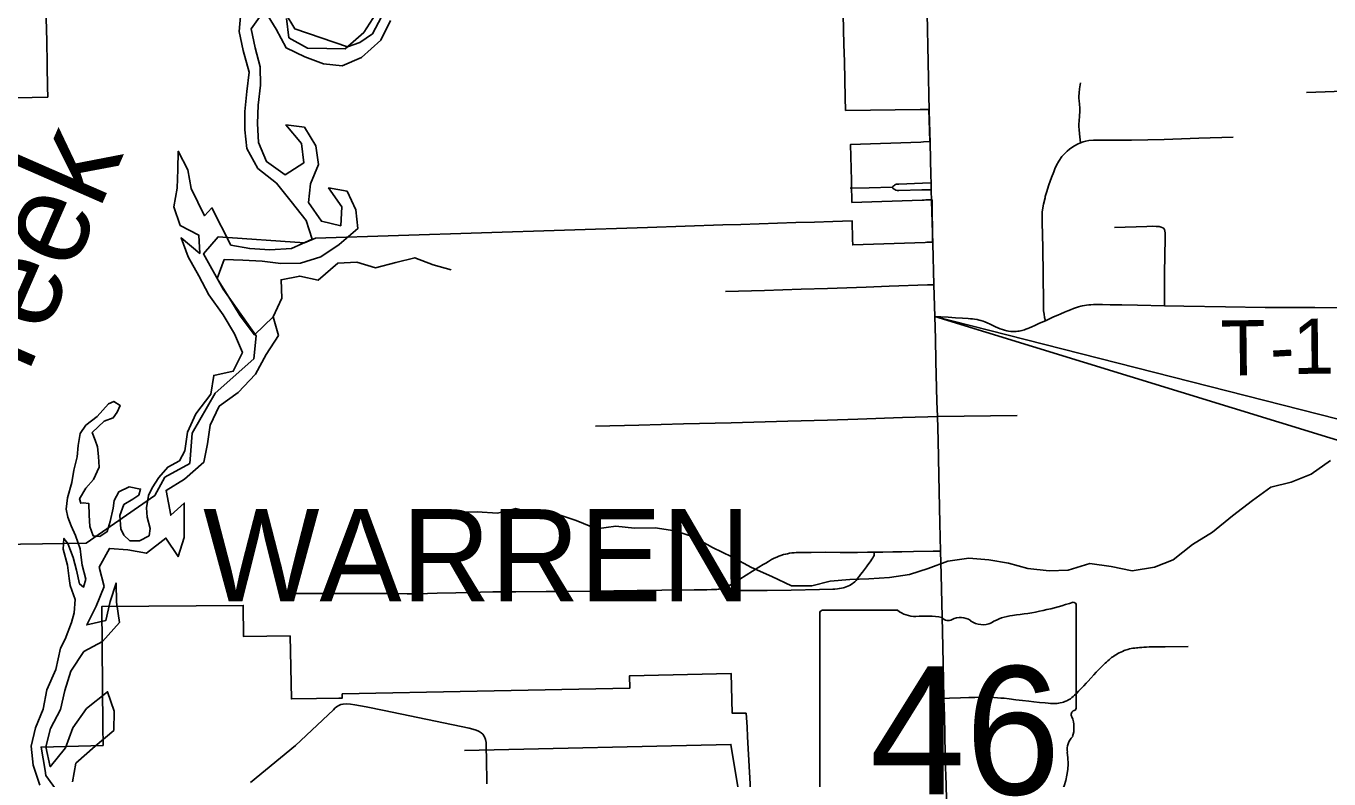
# Model space of a CAD drawing. Extents: x -6.4 to 34, y -4.2 to 22.
# Drawn here: x 4.587 to 5.927, y 16.831 to 17.606 of the extents above; entities that cross this region are included whole.
import ezdxf

# ---------------------------------------------------------------- set-up
doc = ezdxf.new("R2010")
doc.units = 0
for name, color, linetype in [('GM_X_City_Street', 7, 'Continuous'), ('GM_X_Corporation', 7, 'Continuous'), ('GM_X_Corporation_Text', 7, 'Continuous'), ('GM_X_Major_River', 7, 'Continuous'), ('GM_X_Major_River_Text', 7, 'Continuous'), ('GM_X_Minor_River', 7, 'Continuous'), ('GM_X_State_Location', 7, 'Continuous'), ('GM_X_State_Route', 7, 'Continuous'), ('GM_X_State_Shield', 7, 'Continuous'), ('GM_X_Township_Road', 7, 'Continuous'), ('GM_X_Township_Road_Text', 7, 'Continuous'), ('SH_Text', 7, 'Continuous')]:
    doc.layers.add(name, color=color, linetype=linetype)

msp = doc.modelspace()

# ---------------------------------------------------------------- linework, layer by layer
at = {"layer": 'GM_X_City_Street'}
msp.add_lwpolyline([(4.8182, 16.8279), (4.8644, 16.8659), (4.9033, 16.9026), (4.9049, 16.9043), (4.9066, 16.9056), (4.909, 16.9068), (4.9111, 16.9078), (4.9133, 16.9083), (4.9172, 16.9086), (4.921, 16.9084), (4.9254, 16.9077), (4.937, 16.9057), (4.9557, 16.9016), (5.0428, 16.8835), (5.0492, 16.8818), (5.0519, 16.8809), (5.0534, 16.8801), (5.0554, 16.8789), (5.057, 16.8774), (5.0588, 16.8747), (5.0599, 16.8721), (5.0604, 16.869), (5.0605, 16.8658), (5.0606, 16.8624), (5.0609, 16.853), (5.0611, 16.8263)], dxfattribs=at)
at = {"layer": 'GM_X_Corporation'}
for points in [[(4.3788, 17.0698), (4.6491, 17.0738), (4.7197, 17.1228), (4.7299, 17.1416), (4.7556, 17.1559), (4.7582, 17.187), (4.7817, 17.2282), (4.8214, 17.2634), (4.8238, 17.2869), (4.7901, 17.335), (4.7699, 17.3715), (4.7848, 17.3887), (4.8737, 17.3827), (4.885, 17.3876), (5.2263, 17.3985), (5.3036, 17.401), (5.3221, 17.4016), (5.3411, 17.4022), (5.36, 17.4028), (5.3789, 17.4034), (5.3979, 17.404), (5.4168, 17.4046), (5.4368, 17.4052), (5.4372, 17.3862), (5.4373, 17.3805), (5.5116, 17.3831), (5.5134, 17.3832), (5.5194, 17.3834), (5.5188, 17.427), (5.5125, 17.4268), (5.5108, 17.4267), (5.5086, 17.4266), (5.4364, 17.4242), (5.436, 17.4432), (5.4359, 17.4466), (5.4351, 17.4839), (5.5073, 17.4863), (5.5099, 17.4864), (5.5166, 17.4867), (5.5156, 17.5196), (5.5092, 17.5198), (5.5066, 17.5198), (5.4299, 17.5188), (5.4296, 17.5321), (5.4292, 17.5501), (5.4287, 17.569), (5.4283, 17.5865), (5.4276, 17.6174)], [(4.9587, 17.6261), (4.9435, 17.5977), (4.9305, 17.5886), (4.9178, 17.5843), (4.8638, 17.6026), (4.8539, 17.6191)], [(4.6081, 17.6138), (4.6086, 17.59), (4.609, 17.5666), (4.6091, 17.5647), (4.6095, 17.5432), (4.6097, 17.5325), (4.5776, 17.5318)], [(5.3333, 16.802), (5.3292, 16.8748), (5.3286, 16.8851), (5.3277, 16.899), (5.3183, 16.899), (5.3135, 16.899), (5.3124, 16.9397), (5.2078, 16.9375), (5.2082, 16.9248), (5.0511, 16.9216), (4.9125, 16.9188), (4.9125, 16.9146), (4.9088, 16.9145), (4.8861, 16.9141), (4.8602, 16.9136), (4.8589, 16.9784), (4.8109, 16.978), (4.8106, 17.0099), (4.6654, 17.0088), (4.6664, 16.8855), (4.6665, 16.8659), (4.6029, 16.8642), (4.6069, 16.84), (4.6077, 16.8348), (4.6239, 16.8125)]]:
    msp.add_lwpolyline(points, dxfattribs=at)
at = {"layer": 'GM_X_Major_River'}
for points in [[(4.9622, 17.6113), (4.952, 17.591), (4.9323, 17.5731), (4.9124, 17.5647), (4.8931, 17.5666), (4.874, 17.5738), (4.8548, 17.5832), (4.8446, 17.6024), (4.8324, 17.6219), (4.8188, 17.6026), (4.823, 17.5833), (4.828, 17.5637), (4.8283, 17.5447), (4.8261, 17.5242), (4.8254, 17.5052), (4.8262, 17.4858), (4.8345, 17.4662), (4.8537, 17.4526), (4.8728, 17.4648), (4.8705, 17.4849), (4.8546, 17.5039), (4.8736, 17.5016), (4.8853, 17.4825), (4.888, 17.4632), (4.8797, 17.4433), (4.8778, 17.4243), (4.8911, 17.4048), (4.9109, 17.4003), (4.912, 17.4197), (4.8984, 17.4391), (4.9174, 17.4357), (4.9265, 17.4166), (4.9284, 17.3973), (4.9094, 17.3809), (4.8904, 17.3684), (4.8697, 17.3618), (4.8492, 17.3614), (4.8302, 17.3637), (4.8101, 17.3647), (4.7912, 17.3655), (4.784, 17.346), (4.7957, 17.3269), (4.8075, 17.3077), (4.8223, 17.2879), (4.8416, 17.3066), (4.847, 17.2873), (4.8341, 17.2677), (4.8232, 17.2477), (4.8054, 17.2287), (4.786, 17.2147), (4.7765, 17.1951), (4.7739, 17.1761), (4.7701, 17.157), (4.7504, 17.1395), (4.7313, 17.1281), (4.7362, 17.1026), (4.7501, 17.1151), (4.7501, 17.0795), (4.7437, 17.06), (4.7312, 17.0791), (4.7111, 17.0635), (4.692, 17.0669), (4.6731, 17.0684), (4.6625, 17.0492), (4.6678, 17.0292), (4.6595, 17.0089), (4.6497, 16.9897), (4.6693, 16.9943), (4.6738, 17.0137), (4.6799, 17.0328), (4.6803, 17.0131), (4.6834, 16.9923), (4.666, 16.9726), (4.6469, 16.9623), (4.6333, 16.9422), (4.6272, 16.9224), (4.6227, 16.9029), (4.6125, 16.8833), (4.6076, 16.8643), (4.6122, 16.8439), (4.6281, 16.8635), (4.6356, 16.8838), (4.6496, 16.9039), (4.6712, 16.921), (4.6781, 16.9011), (4.6777, 16.8813), (4.6584, 16.865), (4.6386, 16.8475), (4.6353, 16.8284)], [(4.8082, 17.6194), (4.8064, 17.6), (4.8106, 17.5804), (4.8167, 17.5581), (4.8145, 17.5383), (4.8122, 17.5178), (4.8123, 17.4988), (4.8145, 17.4795), (4.8256, 17.4592), (4.8448, 17.4441), (4.86, 17.425), (4.8752, 17.4056), (4.8816, 17.3864), (4.8602, 17.3768), (4.8379, 17.3756), (4.8174, 17.3767), (4.798, 17.3804), (4.7784, 17.4185), (4.7709, 17.4105), (4.7571, 17.4384), (4.7536, 17.4577), (4.7438, 17.4768), (4.7434, 17.4579), (4.7427, 17.4389), (4.7393, 17.4198), (4.7457, 17.4006), (4.7649, 17.3907), (4.766, 17.3718), (4.7467, 17.3877), (4.754, 17.3681), (4.765, 17.3486), (4.7752, 17.3291), (4.7901, 17.3085), (4.8018, 17.289), (4.8098, 17.2698), (4.8004, 17.2506), (4.7804, 17.2464), (4.7774, 17.227), (4.7619, 17.2069), (4.7532, 17.1878), (4.7505, 17.1687)], [(4.9469, 17.6182), (4.9348, 17.599), (4.9155, 17.5822), (4.8965, 17.5826), (4.8768, 17.5829), (4.8576, 17.5935), (4.855, 17.6132)], [(4.7505, 17.1687), (4.7451, 17.1584), (4.7331, 17.152), (4.7238, 17.1412), (4.7169, 17.1308), (4.7132, 17.1228), (4.7112, 17.1102), (4.7118, 17.1007), (4.7151, 17.089), (4.7141, 17.0814), (4.704, 17.0762), (4.6941, 17.0764), (4.6879, 17.082), (4.6848, 17.0887), (4.6837, 17.1024), (4.688, 17.1135), (4.697, 17.119), (4.7034, 17.1233), (4.7051, 17.1294), (4.6933, 17.1318), (4.6828, 17.1267), (4.6781, 17.1178), (4.6768, 17.1098), (4.674, 17.0961), (4.6708, 17.0858), (4.6633, 17.0807), (4.6565, 17.0813), (4.6529, 17.0911), (4.6523, 17.1025), (4.652, 17.1146), (4.646, 17.1152), (4.6437, 17.1148), (4.6425, 17.1193), (4.649, 17.1305), (4.6568, 17.1394), (4.6626, 17.152), (4.662, 17.163), (4.6607, 17.1729), (4.6586, 17.1797), (4.6554, 17.1876), (4.6677, 17.1992), (4.6771, 17.2028), (4.6811, 17.2086), (4.684, 17.2155), (4.6775, 17.2196), (4.6723, 17.2172), (4.6604, 17.204), (4.6488, 17.195), (4.643, 17.1866), (4.6409, 17.1744), (4.64, 17.1626), (4.6365, 17.1488), (4.6345, 17.1363), (4.6299, 17.1206), (4.6287, 17.1088), (4.6304, 17.1005), (4.6339, 17.0915), (4.6383, 17.0817), (4.6431, 17.0681), (4.6441, 17.059), (4.645, 17.0511), (4.6487, 17.0367), (4.6466, 17.0287), (4.6424, 17.032), (4.6394, 17.046), (4.6358, 17.0592), (4.6302, 17.0735), (4.6263, 17.0788), (4.6257, 17.0677), (4.6299, 17.0511), (4.6317, 17.0375), (4.6329, 17.0303), (4.6378, 17.016), (4.6369, 17.0023), (4.6341, 16.9924), (4.6277, 16.9752), (4.6229, 16.9659)], [(4.6229, 16.9659), (4.6181, 16.9438), (4.6087, 16.9231), (4.6049, 16.9033), (4.597, 16.8841), (4.5928, 16.8651), (4.5947, 16.8454), (4.6016, 16.825)]]:
    msp.add_lwpolyline(points, dxfattribs=at)
at = {"layer": 'GM_X_Minor_River'}
for points in [[(4.8416, 17.3066), (4.8503, 17.3257), (4.8496, 17.3447), (4.8688, 17.3485), (4.8878, 17.3444), (4.9079, 17.3619), (4.9276, 17.3627), (4.9467, 17.357), (4.9674, 17.3624), (4.987, 17.3674), (5.0061, 17.3602), (5.0244, 17.3549)], [(5.033, 17.1057), (5.0511, 17.1059), (5.072, 17.1047), (5.0909, 17.1096), (5.1125, 17.1041), (5.1325, 17.104), (5.1529, 17.0971), (5.1737, 17.0887), (5.1938, 17.0912), (5.2131, 17.0892), (5.2343, 17.0895), (5.2543, 17.0864), (5.2736, 17.0802), (5.2932, 17.0695), (5.3129, 17.0599), (5.3332, 17.0488), (5.354, 17.0396), (5.3744, 17.03), (5.3952, 17.0299), (5.4142, 17.0347), (5.4342, 17.0365), (5.4539, 17.0372), (5.4751, 17.0386), (5.4956, 17.0415), (5.515, 17.0479), (5.5351, 17.0554), (5.5567, 17.0584), (5.5771, 17.0567), (5.5975, 17.0532), (5.6172, 17.0478), (5.6391, 17.0454), (5.6588, 17.0461), (5.6812, 17.0528), (5.7031, 17.0497), (5.7247, 17.0454), (5.7474, 17.0491), (5.7668, 17.0566), (5.7866, 17.0725), (5.8071, 17.0853), (5.8277, 17.1019), (5.8482, 17.1177), (5.8672, 17.1313), (5.8881, 17.1365), (5.9086, 17.1448), (5.9284, 17.1588)], [(5.033, 17.1057), (5.0129, 17.1065), (5.0004, 17.1028)], [(5.0382, 16.8606), (5.312, 16.8669), (5.331, 16.751)]]:
    msp.add_lwpolyline(points, dxfattribs=at)
at = {"layer": 'GM_X_State_Route'}
for p, q in [((5.516, 17.5185), (5.5138, 17.6186)), ((5.5168, 17.4855), (5.516, 17.5185)), ((5.5196, 17.3819), (5.5183, 17.4255))]:
    msp.add_line(p, q, dxfattribs=at)
for points in [[(5.5183, 17.4255), (5.518, 17.4373), (5.5178, 17.4442), (5.5176, 17.4519), (5.5168, 17.4855)], [(5.5223, 17.2839), (5.5217, 17.3069), (5.5207, 17.3396), (5.5196, 17.3819)], [(5.5296, 16.983), (5.5283, 17.0416), (5.5277, 17.0657), (5.527, 17.0944), (5.5258, 17.1435), (5.525, 17.1796), (5.5243, 17.204), (5.5238, 17.2194), (5.5229, 17.261), (5.5223, 17.2839)], [(5.5324, 16.8528), (5.5323, 16.8567), (5.5315, 16.8962), (5.5311, 16.9141), (5.5303, 16.9503), (5.5296, 16.983)], [(5.5341, 16.7789), (5.5341, 16.7843), (5.5339, 16.7942), (5.5333, 16.8253), (5.5324, 16.8528)]]:
    msp.add_lwpolyline(points, dxfattribs=at)
at = {"layer": 'GM_X_State_Shield'}
for p, q in [((5.4034, 17.0014), (5.4034, 16.8013)), ((5.4832, 17.0048), (5.406, 17.0048)), ((5.6671, 16.9051), (5.6671, 17.0098)), ((5.667, 16.9051), (5.6671, 16.9051))]:
    msp.add_line(p, q, dxfattribs=at)
for centre, radius, start, end in [((5.5732, 17.2777), 0.2796, 275.8445, 288.9065), ((5.6641, 17.0102), 0.00294, 351.8621, 97.738), ((5.4064, 17.0018), 0.00305, 98.1301, 188.1301), ((5.5016, 17.0281), 0.0296, 231.6195, 271.1119), ((5.5114, 16.8925), 0.1064, 80.4867, 94.9883), ((5.6088, 16.9437), 0.0563, 97.3462, 120.7689), ((5.5356, 17.0028), 0.00855, 219.7921, 297.1024), ((5.5481, 16.9797), 0.0178, 54.4667, 119.1411), ((5.5711, 17.0114), 0.0214, 233.8562, 294.8282), ((5.6639, 16.9047), 0.00314, 289.6038, 7.7341), ((5.6664, 16.8974), 0.00454, 107.944, 210.337), ((5.6375, 16.8842), 0.0273, 340.033, 23.6496), ((5.6776, 16.8613), 0.0198, 136.8065, 186.9296), ((5.5888, 16.848), 0.0699, 292.3089, 8.9858)]:
    msp.add_arc(centre, radius, start, end, dxfattribs=at)
at = {"layer": 'GM_X_Township_Road'}
msp.add_line((5.5243, 17.204), (5.6065, 17.2051), dxfattribs=at)
for points in [[(5.6716, 17.4856), (5.6704, 17.4946), (5.67, 17.4991), (5.6699, 17.502), (5.6699, 17.505), (5.6701, 17.5079), (5.6706, 17.5133), (5.6709, 17.5176), (5.6709, 17.5213), (5.6705, 17.5252), (5.6701, 17.5288), (5.6699, 17.5313), (5.6699, 17.5333), (5.6702, 17.5369), (5.6706, 17.541), (5.6715, 17.5471)], [(5.9038, 17.5372), (5.9894, 17.5403), (6.0141, 17.5412), (6.0393, 17.5421), (6.0435, 17.5421), (6.1511, 17.5436)], [(5.6353, 17.4302), (5.6364, 17.4345), (5.6388, 17.4422), (5.6402, 17.4461), (5.6416, 17.4498), (5.644, 17.4557), (5.6451, 17.4586), (5.6468, 17.4625), (5.6492, 17.4668), (5.6524, 17.4713), (5.6546, 17.474), (5.6577, 17.4769), (5.6601, 17.479), (5.6626, 17.4808), (5.6653, 17.4825), (5.6684, 17.4841), (5.6716, 17.4856)], [(5.6716, 17.4856), (5.6743, 17.4866), (5.6769, 17.4873), (5.6799, 17.4878), (5.6848, 17.4882), (5.6897, 17.4884), (5.694, 17.4883), (5.7075, 17.4882), (5.7238, 17.4884), (5.7574, 17.489), (5.7665, 17.4893), (5.793, 17.4904), (5.8284, 17.4914)], [(5.478, 17.4398), (5.4786, 17.4405), (5.4795, 17.4413), (5.4803, 17.442), (5.4814, 17.4426), (5.4823, 17.4429), (5.4834, 17.4431), (5.4846, 17.4431), (5.5092, 17.4439), (5.5178, 17.4442)], [(5.4347, 17.4389), (5.4542, 17.4391), (5.478, 17.4398), (5.479, 17.4387), (5.4799, 17.4379), (5.4806, 17.4374), (5.4817, 17.4369), (5.483, 17.4366), (5.4848, 17.4366), (5.5085, 17.4371), (5.518, 17.4373)], [(5.6355, 17.3026), (5.6346, 17.306), (5.634, 17.3094), (5.6336, 17.3128), (5.6334, 17.3218), (5.6329, 17.3775), (5.6321, 17.404), (5.632, 17.4127), (5.6322, 17.4145), (5.6335, 17.4224), (5.635, 17.4291), (5.6353, 17.4302)], [(5.7579, 17.3179), (5.7579, 17.3236), (5.758, 17.3513), (5.7584, 17.3875), (5.7585, 17.393), (5.7583, 17.3948), (5.7577, 17.3965), (5.757, 17.3974), (5.7561, 17.3982), (5.7544, 17.3989), (5.7525, 17.3993), (5.7494, 17.3996), (5.7451, 17.3997), (5.7397, 17.3994), (5.7063, 17.3984)], [(5.3065, 17.3325), (5.3465, 17.3338), (5.3842, 17.335), (5.4115, 17.3358), (5.4511, 17.3372), (5.4747, 17.338), (5.5141, 17.3394), (5.5207, 17.3396)], [(5.5217, 17.3069), (5.528, 17.3065), (5.5354, 17.3061), (5.5431, 17.3056), (5.55, 17.3051), (5.5559, 17.3047), (5.5583, 17.3046), (5.5604, 17.3044), (5.5626, 17.3041), (5.5653, 17.3037), (5.5673, 17.3033), (5.569, 17.3029), (5.5713, 17.3022), (5.5732, 17.3014), (5.5755, 17.3003), (5.5786, 17.2989), (5.582, 17.2973), (5.5842, 17.2963), (5.5866, 17.2951), (5.589, 17.2942), (5.5912, 17.2934), (5.5935, 17.2927), (5.5957, 17.2921), (5.5976, 17.2918), (5.5999, 17.2915), (5.6016, 17.2914), (5.6034, 17.2914), (5.6053, 17.2914), (5.607, 17.2917), (5.6085, 17.2919), (5.6099, 17.2922), (5.6112, 17.2925), (5.6126, 17.2929), (5.6139, 17.2933), (5.6152, 17.2938), (5.6172, 17.2946), (5.619, 17.2954), (5.6215, 17.2964), (5.6245, 17.2978), (5.6294, 17.2999), (5.6355, 17.3026), (5.6438, 17.3064), (5.6481, 17.3083), (5.6513, 17.3097), (5.6549, 17.3113), (5.6586, 17.3129), (5.6613, 17.3139), (5.6644, 17.3151), (5.6673, 17.3161), (5.6693, 17.3167), (5.6717, 17.3174), (5.6735, 17.3179), (5.6756, 17.3183), (5.6776, 17.3185), (5.6799, 17.3188), (5.6821, 17.3189), (5.6848, 17.3191), (5.6872, 17.3192), (5.6904, 17.3193), (5.6941, 17.3192), (5.702, 17.319), (5.7138, 17.3188), (5.7302, 17.3184), (5.7579, 17.3179), (5.7778, 17.3175), (5.8205, 17.3168), (5.8615, 17.3163), (5.8842, 17.3161), (5.9124, 17.316), (5.942, 17.3158)], [(5.173, 17.1941), (5.2173, 17.1951), (5.2632, 17.1964), (5.3123, 17.1977), (5.3707, 17.1992), (5.4112, 17.2004), (5.4427, 17.2012), (5.4885, 17.2029), (5.5145, 17.2037), (5.5243, 17.204)], [(4.8478, 17.0221), (4.8653, 17.0222), (4.8961, 17.0222), (4.9294, 17.0222), (4.9506, 17.022), (4.9658, 17.022), (4.9793, 17.0219), (4.988, 17.0219), (5.0002, 17.0222), (5.0099, 17.0224), (5.0293, 17.0229), (5.0672, 17.0237), (5.0909, 17.0239), (5.1221, 17.0242), (5.1449, 17.0243), (5.1703, 17.0246), (5.1916, 17.0249), (5.2156, 17.0253), (5.2412, 17.0256), (5.2744, 17.0259), (5.2813, 17.0259), (5.2872, 17.026), (5.2921, 17.0261), (5.2946, 17.0262), (5.2975, 17.0263), (5.2988, 17.0265), (5.3, 17.0267), (5.3013, 17.0269), (5.3026, 17.0272), (5.304, 17.0276), (5.3059, 17.0283), (5.3078, 17.0291), (5.3093, 17.03), (5.3115, 17.0311), (5.3123, 17.0316), (5.3138, 17.0325), (5.3173, 17.0345), (5.3212, 17.0369), (5.3342, 17.045), (5.3408, 17.0491), (5.3453, 17.0518), (5.348, 17.0534), (5.3506, 17.055), (5.3539, 17.0569), (5.3565, 17.0583), (5.3591, 17.0595), (5.3613, 17.0604), (5.3635, 17.0612), (5.3662, 17.0621), (5.3684, 17.0626), (5.3703, 17.063), (5.3722, 17.0634), (5.3746, 17.0638), (5.377, 17.064), (5.3792, 17.0642), (5.3826, 17.0644), (5.3876, 17.0644), (5.3945, 17.0644), (5.4093, 17.0645), (5.4243, 17.0644), (5.4422, 17.0644), (5.4524, 17.0645), (5.4596, 17.0645), (5.4681, 17.0646), (5.4785, 17.0648), (5.4879, 17.0649), (5.4999, 17.0652), (5.5199, 17.0656), (5.5277, 17.0657)], [(5.3123, 17.0316), (5.3138, 17.0295), (5.3147, 17.0282), (5.3157, 17.0271), (5.3168, 17.0263), (5.3175, 17.0259), (5.3183, 17.0256), (5.3198, 17.0254), (5.3212, 17.0253), (5.3244, 17.0252), (5.3365, 17.0252), (5.3494, 17.0252), (5.374, 17.0256), (5.4031, 17.0263), (5.4168, 17.0265), (5.419, 17.0266), (5.4215, 17.0269), (5.4234, 17.0271), (5.4257, 17.0275), (5.4275, 17.0279), (5.4289, 17.0283), (5.4306, 17.0289), (5.4323, 17.0296), (5.4341, 17.0304), (5.4358, 17.0314), (5.437, 17.0323), (5.4382, 17.0331), (5.4393, 17.0342), (5.4407, 17.0356), (5.4419, 17.037), (5.4438, 17.0395), (5.4454, 17.0416), (5.4472, 17.0439), (5.4494, 17.0469), (5.4514, 17.0495), (5.4529, 17.0514), (5.4542, 17.0532), (5.456, 17.0556), (5.4571, 17.0574), (5.4579, 17.0587), (5.4587, 17.0601), (5.4592, 17.0613), (5.4594, 17.0624), (5.4595, 17.0634), (5.4596, 17.0645)], [(5.5311, 16.9141), (5.5368, 16.9143), (5.548, 16.9147), (5.5568, 16.915), (5.5629, 16.9152), (5.5682, 16.9154), (5.5712, 16.9154), (5.5739, 16.9155), (5.5766, 16.9154), (5.5791, 16.9154), (5.5823, 16.9152), (5.586, 16.9149), (5.5895, 16.9146), (5.5931, 16.9143), (5.5983, 16.9137), (5.6051, 16.9129), (5.6118, 16.9121), (5.6184, 16.9114), (5.6236, 16.9108), (5.6294, 16.9101), (5.6353, 16.9095), (5.6383, 16.9092), (5.6406, 16.9091), (5.643, 16.909), (5.6458, 16.9091), (5.6474, 16.9091), (5.649, 16.9093), (5.6507, 16.9096), (5.6526, 16.9099), (5.6539, 16.9104), (5.6554, 16.9109), (5.6564, 16.9113), (5.6575, 16.9118), (5.6586, 16.9124), (5.6598, 16.9131), (5.6611, 16.9139), (5.6625, 16.915), (5.6638, 16.9161), (5.6653, 16.9175), (5.6673, 16.9194), (5.6693, 16.9215), (5.6715, 16.9237), (5.6748, 16.9271), (5.6773, 16.9299), (5.6794, 16.9321), (5.682, 16.9349), (5.6852, 16.9383), (5.6877, 16.9411), (5.6904, 16.9439), (5.6932, 16.9467), (5.695, 16.9487), (5.6969, 16.9504), (5.6983, 16.9516), (5.6997, 16.9529), (5.7013, 16.9543), (5.7023, 16.9551), (5.7035, 16.9561), (5.7046, 16.9569), (5.7058, 16.9577), (5.7071, 16.9586), (5.7084, 16.9594), (5.7099, 16.9603), (5.7113, 16.9611), (5.7129, 16.9618), (5.7148, 16.9626), (5.7164, 16.9633), (5.7175, 16.9637), (5.7189, 16.9642), (5.7203, 16.9646), (5.7219, 16.9651), (5.7235, 16.9654), (5.7254, 16.9658), (5.7273, 16.966), (5.729, 16.9662), (5.7305, 16.9663), (5.7321, 16.9665), (5.7345, 16.9667), (5.7365, 16.9668), (5.7394, 16.967), (5.7422, 16.9671), (5.7473, 16.9672), (5.7513, 16.9673), (5.7585, 16.9674), (5.7821, 16.9677)]]:
    msp.add_lwpolyline(points, dxfattribs=at)
at = {"layer": 'SH_Text'}
msp.add_lwpolyline([(9.3252, 16.3385), (9.3252, 16.1385), (5.5217, 17.3069)], close=True, dxfattribs=at)

# ---------------------------------------------------------------- texts
at = {"layer": 'GM_X_Corporation_Text'}
msp.add_text('WARREN', height=0.0947, rotation=0, dxfattribs=at).set_placement((4.7695, 17.0141))
at = {"layer": 'GM_X_Major_River_Text'}
msp.add_text('Creek', height=0.09475, rotation=66.3925, dxfattribs=at).set_placement((4.5526, 17.1641))
at = {"layer": 'GM_X_State_Location'}
for s in ['s', 'r']:
    msp.add_text(s, height=0.000189, dxfattribs=at).set_placement((5.5323, 16.888))
msp.add_text('46', height=0.000189, rotation=0, dxfattribs=at).set_placement((5.4846, 16.8742))
at = {"layer": 'GM_X_State_Shield'}
msp.add_text('46', height=0.13184, dxfattribs=at).set_placement((5.4549, 16.8154))
at = {"layer": 'GM_X_Township_Road_Text'}
for s, rotation, p in [('T', 0.6852, (5.8159, 17.246)), ('1', 0.5829, (5.8901, 17.2478)), ('-', 3.2097, (5.8675, 17.2466))]:
    msp.add_text(s, height=0.0568, rotation=rotation, dxfattribs=at).set_placement(p)

doc.saveas('drawing.dxf')
